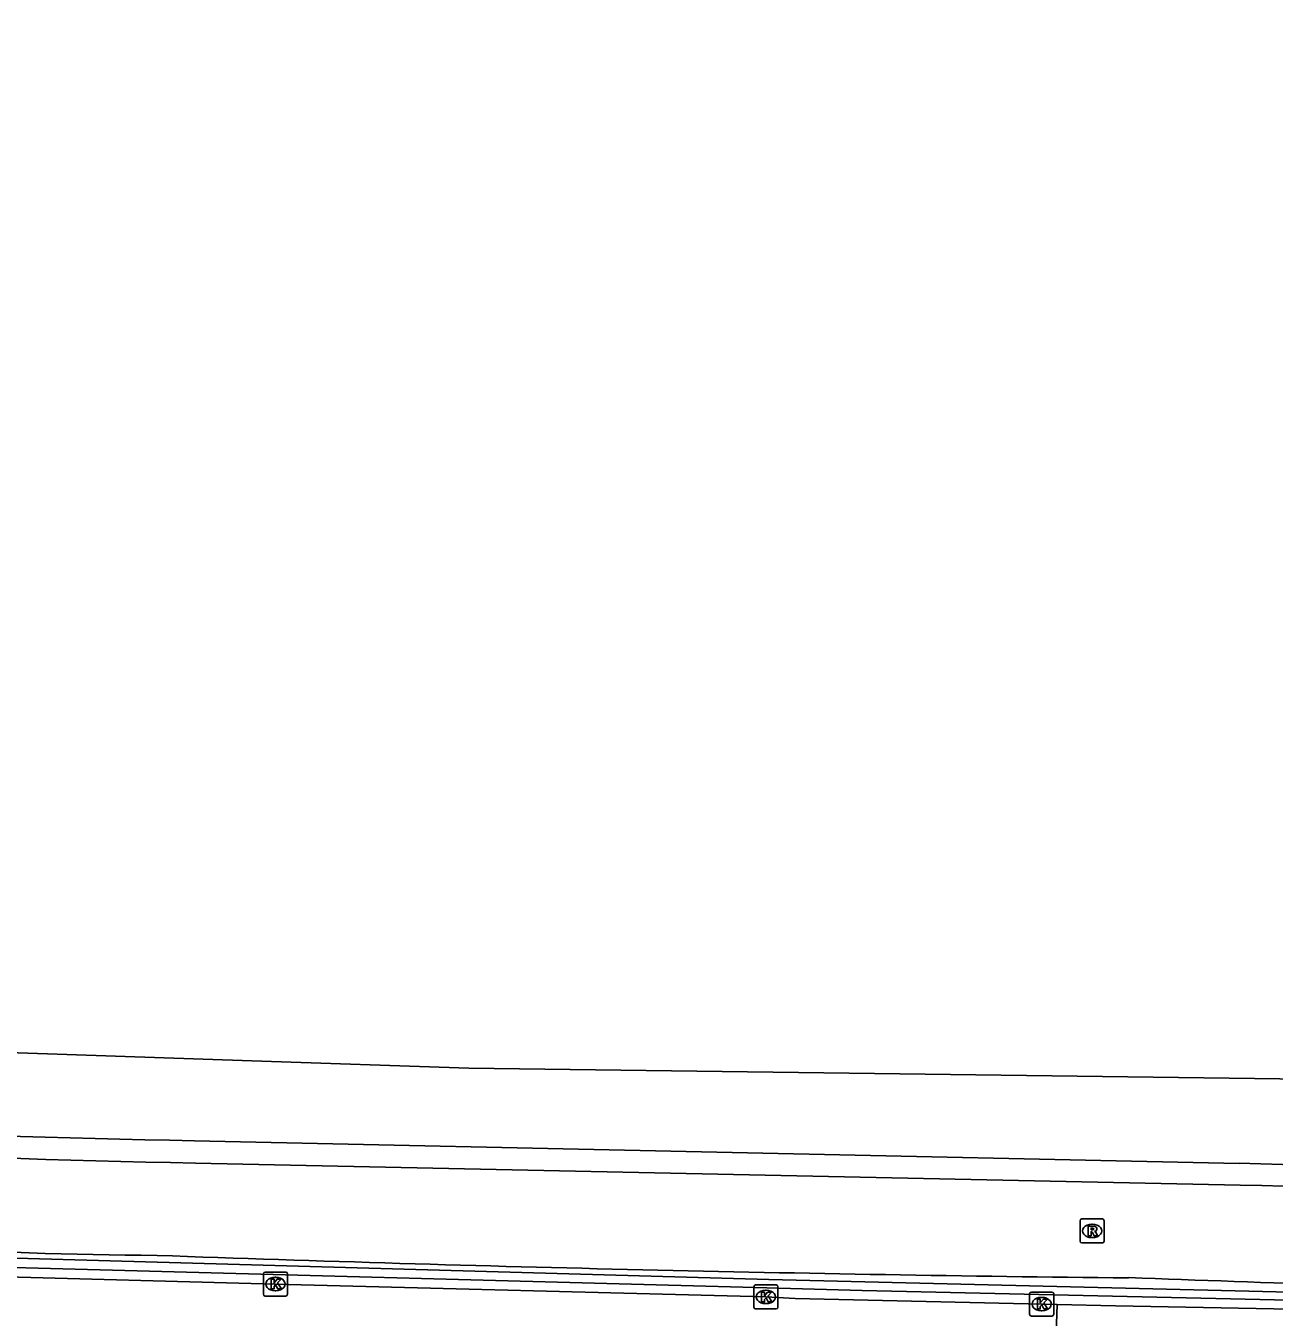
# Model space of a CAD drawing. Extents: x 161696 to 162377, y 380761 to 381673.
# Drawn here: x 162088.9 to 162140.9, y 381607.7 to 381661.4 of the extents above; entities that cross this region are included whole.
import ezdxf

# ---------------------------------------------------------------- set-up
doc = ezdxf.new("R2010")
doc.units = 0
for name, color, linetype in [('IMGEO_Berm_gesloten', 7, 'Continuous'), ('IMGEO_Haag', 7, 'Continuous'), ('IMGEO_Hek', 7, 'Continuous'), ('IMGEO_Kolk', 7, 'Continuous'), ('IMGEO_Rijbaan_lokaal_gesloten', 7, 'Continuous'), ('IMGEO_Rijbaan_lokaal_open', 7, 'Continuous'), ('IMGEO_Rijbaan_regionaal_gesloten', 7, 'Continuous'), ('IMGEO_Rioolput', 7, 'Continuous')]:
    doc.layers.add(name, color=color, linetype=linetype)

msp = doc.modelspace()

# ---------------------------------------------------------------- linework, layer by layer
at = {"layer": 'IMGEO_Berm_gesloten'}
msp.add_lwpolyline([(162139.438, 381613.168), (162095.965, 381614.081)], dxfattribs=at)
for centre, radius, start, end in [((162106.126, 382139.945), 525.962, 265.27011, 268.89304), ((162147.661, 381917.977), 304.92, 268.45468, 273.89112)]:
    msp.add_arc(centre, radius, start, end, dxfattribs=at)
at = {"layer": 'IMGEO_Haag'}
for points in [[(162088.898, 381609.725), (162118.738, 381608.917), (162123.704, 381608.783), (162149.46, 381608.191)], [(162134.811, 381609.32), (162134.797, 381609.31), (162134.783, 381609.301)]]:
    msp.add_lwpolyline(points, dxfattribs=at)
for centre, radius, start, end in [((162095.356, 381790.871), 180.635, 262.92932, 269.68565), ((162090.237, 381719.099), 109.383, 261.25293, 269.29853), ((162151.596, 383205.037), 1595.825, 267.944758, 269.396338), ((162167.007, 382405.134), 796.465, 267.683272, 268.945054)]:
    msp.add_arc(centre, radius, start, end, dxfattribs=at)
at = {"layer": 'IMGEO_Hek'}
for points in [[(162186.294, 381611.259), (162172.043, 381609.574), (162165.599, 381609.014), (162151.785, 381608.461), (162119.826, 381609.233)], [(162119.826, 381609.233), (162087.015, 381610.166)]]:
    msp.add_lwpolyline(points, dxfattribs=at)
at = {"layer": 'IMGEO_Kolk'}
for p, q in [((162098.787, 381608.62), (162098.787, 381609.472)), ((162098.862, 381609.546), (162099.714, 381609.546)), ((162099.788, 381609.472), (162099.788, 381608.62)), ((162099.275, 381609.326), (162099.3, 381609.326)), ((162119.198, 381608.084), (162119.198, 381608.936)), ((162119.273, 381609.01), (162120.125, 381609.01)), ((162120.199, 381608.936), (162120.199, 381608.084)), ((162099.714, 381608.546), (162098.862, 381608.546)), ((162099.298, 381608.766), (162099.273, 381608.766)), ((162119.686, 381608.79), (162119.711, 381608.79)), ((162130.676, 381607.786), (162130.676, 381608.638)), ((162130.751, 381608.712), (162131.603, 381608.712)), ((162131.164, 381608.492), (162131.189, 381608.492)), ((162131.677, 381608.638), (162131.677, 381607.786)), ((162120.125, 381608.01), (162119.273, 381608.01)), ((162119.709, 381608.23), (162119.684, 381608.23)), ((162131.187, 381607.932), (162131.162, 381607.932)), ((162131.603, 381607.712), (162130.751, 381607.712))]:
    msp.add_line(p, q, dxfattribs=at)
for points in [[(162098.787, 381608.62), (162098.787, 381609.472)], [(162098.862, 381609.546), (162099.714, 381609.546)], [(162099.788, 381609.472), (162099.788, 381608.62)], [(162099.108, 381609.246), (162099.231, 381609.246), (162099.231, 381609.095), (162099.361, 381609.246), (162099.525, 381609.246), (162099.379, 381609.095), (162099.532, 381608.846), (162099.38, 381608.846), (162099.295, 381609.01), (162099.231, 381608.943), (162099.231, 381608.846), (162099.108, 381608.846), (162099.108, 381609.246)], [(162119.198, 381608.084), (162119.198, 381608.936)], [(162119.273, 381609.01), (162120.125, 381609.01)], [(162120.199, 381608.936), (162120.199, 381608.084)], [(162099.714, 381608.546), (162098.862, 381608.546)], [(162119.519, 381608.71), (162119.642, 381608.71), (162119.642, 381608.559), (162119.772, 381608.71), (162119.936, 381608.71), (162119.79, 381608.559), (162119.943, 381608.31), (162119.791, 381608.31), (162119.706, 381608.474), (162119.642, 381608.407), (162119.642, 381608.31), (162119.519, 381608.31), (162119.519, 381608.71)], [(162130.676, 381607.786), (162130.676, 381608.638)], [(162130.751, 381608.712), (162131.603, 381608.712)], [(162130.997, 381608.412), (162131.12, 381608.412), (162131.12, 381608.261), (162131.25, 381608.412), (162131.414, 381608.412), (162131.268, 381608.261), (162131.421, 381608.012), (162131.269, 381608.012), (162131.184, 381608.176), (162131.12, 381608.109), (162131.12, 381608.012), (162130.997, 381608.012), (162130.997, 381608.412)], [(162131.677, 381608.638), (162131.677, 381607.786)], [(162120.125, 381608.01), (162119.273, 381608.01)], [(162131.603, 381607.712), (162130.751, 381607.712)]]:
    msp.add_lwpolyline(points, dxfattribs=at)
for centre, start, end in [((162098.864, 381609.47), 91.552, 178.448), ((162098.864, 381609.47), 91.552, 178.448), ((162099.712, 381609.47), 1.552, 88.448), ((162099.712, 381609.47), 1.552, 88.448), ((162119.275, 381608.934), 91.552, 178.448), ((162119.275, 381608.934), 91.552, 178.448), ((162120.123, 381608.934), 1.552, 88.448), ((162120.123, 381608.934), 1.552, 88.448), ((162098.864, 381608.622), 181.552, 268.448), ((162098.864, 381608.622), 181.552, 268.448), ((162099.712, 381608.622), 271.552, 358.448), ((162099.712, 381608.622), 271.552, 358.448), ((162130.753, 381608.636), 91.552, 178.448), ((162130.753, 381608.636), 91.552, 178.448), ((162131.601, 381608.636), 1.552, 88.448), ((162131.601, 381608.636), 1.552, 88.448), ((162119.275, 381608.086), 181.552, 268.448), ((162119.275, 381608.086), 181.552, 268.448), ((162120.123, 381608.086), 271.552, 358.448), ((162120.123, 381608.086), 271.552, 358.448), ((162130.753, 381607.788), 181.552, 268.448), ((162130.753, 381607.788), 181.552, 268.448), ((162131.601, 381607.788), 271.552, 358.448), ((162131.601, 381607.788), 271.552, 358.448)]:
    msp.add_arc(centre, 0.0765, start, end, dxfattribs=at)
for centre, major_axis, ratio, start_param, end_param in [((162099.274, 381609.046), (-0.387, 0.002), 0.722429, 4.712389, 7.853982), ((162099.299, 381609.046), (-0.39, 0.002), 0.717154, 1.570796, 4.712389), ((162119.685, 381608.51), (-0.387, 0.002), 0.722429, 4.712389, 7.853982), ((162119.71, 381608.51), (-0.39, 0.002), 0.717154, 1.570796, 4.712389), ((162131.163, 381608.212), (-0.387, 0.002), 0.722429, 4.712389, 7.853982), ((162131.188, 381608.212), (-0.39, 0.002), 0.717154, 1.570796, 4.712389)]:
    msp.add_ellipse(centre, major_axis=major_axis, ratio=ratio, start_param=start_param, end_param=end_param, dxfattribs=at)
at = {"layer": 'IMGEO_Rijbaan_lokaal_gesloten'}
for points in [[(162087.056, 381609.374), (162099.288, 381609.046), (162119.699, 381608.51), (162120.92, 381608.448), (162131.817, 381608.191)], [(162131.817, 381608.191), (162131.698, 381604.602)]]:
    msp.add_lwpolyline(points, dxfattribs=at)
at = {"layer": 'IMGEO_Rijbaan_lokaal_open'}
msp.add_lwpolyline([(162146.693, 381607.903), (162134.252, 381608.134), (162131.817, 381608.191)], dxfattribs=at)
at = {"layer": 'IMGEO_Rijbaan_regionaal_gesloten'}
for points in [[(162063.15, 381619.837), (162074.116, 381619.171), (162077.215, 381619.065), (162098.302, 381618.344), (162107.339, 381618.035), (162154.804, 381617.417), (162171.554, 381618.035), (162193.595, 381620.448), (162220.727, 381625.642), (162256.04, 381635.842), (162286.818, 381647.837), (162319.065, 381661.433)], [(162095.914, 381615.013), (162139.395, 381614.072)]]:
    msp.add_lwpolyline(points, dxfattribs=at)
for centre, radius, start, end in [((162104.93, 382116.903), 501.971, 265.19251, 268.97081), ((162148.003, 381904.632), 290.687, 268.30309, 274.01517)]:
    msp.add_arc(centre, radius, start, end, dxfattribs=at)
at = {"layer": 'IMGEO_Rioolput'}
for p, q in [((162132.775, 381610.833), (162132.775, 381611.685)), ((162132.85, 381611.759), (162133.702, 381611.759)), ((162133.263, 381611.539), (162133.288, 381611.539)), ((162133.776, 381611.685), (162133.776, 381610.833)), ((162133.702, 381610.759), (162132.85, 381610.759)), ((162133.286, 381610.979), (162133.261, 381610.979))]:
    msp.add_line(p, q, dxfattribs=at)
for points in [[(162132.775, 381610.833), (162132.775, 381611.685)], [(162132.85, 381611.759), (162133.702, 381611.759)], [(162133.776, 381611.685), (162133.776, 381610.833)], [(162133.364, 381611.457), (162133.112, 381611.459), (162133.112, 381611.059)], [(162133.112, 381611.059), (162133.236, 381611.059), (162133.236, 381611.221), (162133.247, 381611.221)], [(162133.29, 381611.378), (162133.236, 381611.378), (162133.236, 381611.297)], [(162133.236, 381611.297), (162133.288, 381611.297)], [(162133.294, 381611.192), (162133.365, 381611.059), (162133.505, 381611.059), (162133.44, 381611.185)], [(162133.702, 381610.759), (162132.85, 381610.759)]]:
    msp.add_lwpolyline(points, dxfattribs=at)
for centre, radius, start, end in [((162132.852, 381611.683), 0.0765, 91.552, 178.448), ((162132.852, 381611.683), 0.0765, 91.552, 178.448), ((162133.7, 381611.683), 0.0765, 1.552, 88.448), ((162133.7, 381611.683), 0.0765, 1.552, 88.448), ((162133.246, 381611.168), 0.0533, 26.0293, 88.6989), ((162133.272, 381611.486), 0.19, 274.7715, 282.9687), ((162133.296, 381611.282), 0.0964, 77.0061, 93.1865), ((162133.31, 381611.339), 0.0378, 276.6634, 79.6772), ((162133.363, 381611.347), 0.109, 350.3612, 89.416), ((162133.361, 381611.347), 0.112, 277.5842, 350.9817), ((162133.345, 381611.132), 0.108, 29.5134, 73.7905), ((162132.852, 381610.835), 0.0765, 181.552, 268.448), ((162132.852, 381610.835), 0.0765, 181.552, 268.448), ((162133.7, 381610.835), 0.0765, 271.552, 358.448), ((162133.7, 381610.835), 0.0765, 271.552, 358.448)]:
    msp.add_arc(centre, radius, start, end, dxfattribs=at)
for centre, major_axis, ratio, start_param, end_param in [((162133.262, 381611.259), (-0.387, 0.002), 0.722429, 4.712389, 7.853982), ((162133.287, 381611.259), (-0.39, 0.002), 0.717154, 1.570796, 4.712389)]:
    msp.add_ellipse(centre, major_axis=major_axis, ratio=ratio, start_param=start_param, end_param=end_param, dxfattribs=at)

doc.saveas('drawing.dxf')
